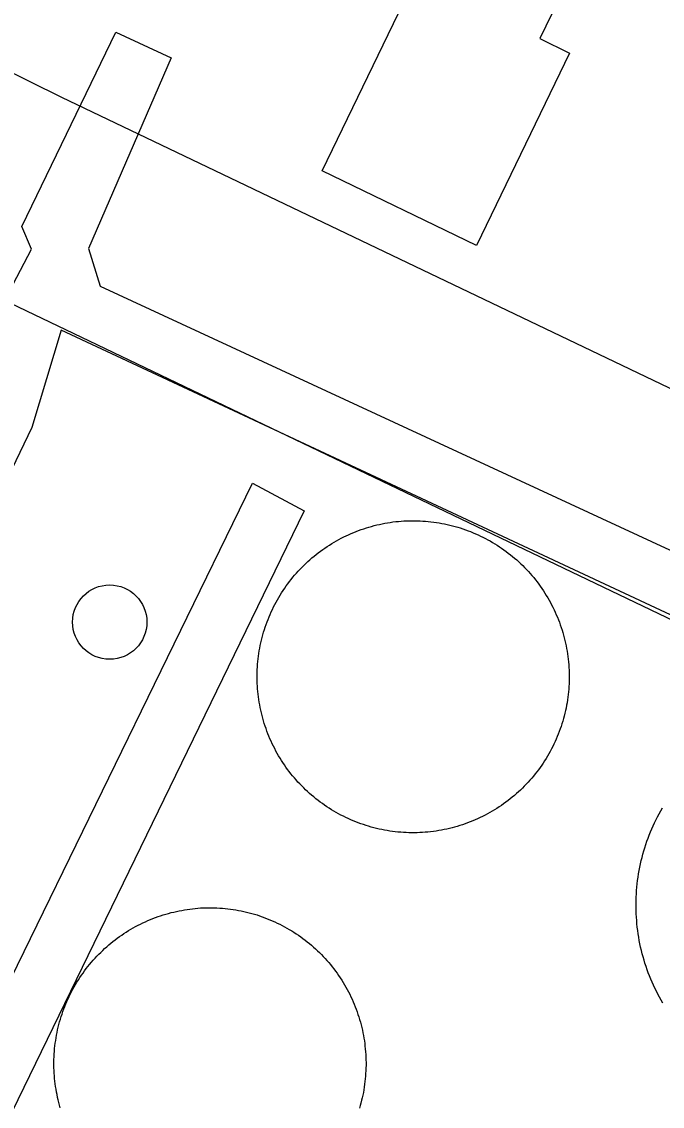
# Model space of a CAD drawing. Extents: x 3683613 to 3738215, y 469626 to 495384.
# Drawn here: x 3700204 to 3700296.4, y 478738.6 to 478895 of the extents above; entities that cross this region are included whole.
import ezdxf

# ---------------------------------------------------------------- set-up
doc = ezdxf.new("R2010")
doc.units = 0
for name, color, linetype in [('V-BLDG-OTLN', 7, 'Continuous'), ('V-DOMW-TANK', 7, 'Continuous'), ('V-ROAD-CNTR', 7, 'Continuous'), ('V-UTIL-LINE', 7, 'Continuous')]:
    doc.layers.add(name, color=color, linetype=linetype)

msp = doc.modelspace()

# ---------------------------------------------------------------- linework, layer by layer
at = {"layer": 'V-BLDG-OTLN'}
msp.add_lwpolyline([(3700247.34, 478873.53), (3700269.35, 478919.03), (3700287.33, 478910.33), (3700278.74, 478892.58), (3700283.01, 478890.51), (3700269.58, 478862.77)], close=True, dxfattribs=at)
at = {"layer": 'V-DOMW-TANK'}
for points in [[(3700240.34, 478810.62), (3700240.52, 478810.97), (3700240.71, 478811.32), (3700240.9, 478811.66), (3700241.09, 478812), (3700241.3, 478812.34), (3700241.5, 478812.67), (3700241.72, 478813), (3700241.94, 478813.32), (3700242.17, 478813.64), (3700242.4, 478813.96), (3700242.63, 478814.27), (3700242.88, 478814.58), (3700243.12, 478814.89), (3700243.38, 478815.19), (3700243.63, 478815.48), (3700243.9, 478815.78), (3700244.16, 478816.06), (3700244.44, 478816.35), (3700244.71, 478816.62), (3700245, 478816.9), (3700245.29, 478817.16), (3700245.58, 478817.43), (3700245.87, 478817.68), (3700246.18, 478817.94), (3700246.48, 478818.18), (3700246.79, 478818.42), (3700247.1, 478818.66), (3700247.42, 478818.89), (3700247.75, 478819.11), (3700248.07, 478819.34), (3700248.4, 478819.55), (3700248.73, 478819.76), (3700249.07, 478819.96), (3700249.41, 478820.15), (3700249.75, 478820.35), (3700250.1, 478820.53), (3700250.45, 478820.71), (3700250.81, 478820.88), (3700251.16, 478821.04), (3700251.52, 478821.2), (3700251.89, 478821.35), (3700252.25, 478821.5), (3700252.61, 478821.64), (3700252.98, 478821.78), (3700253.35, 478821.9), (3700253.73, 478822.02), (3700254.1, 478822.14), (3700254.48, 478822.24), (3700254.86, 478822.35), (3700255.24, 478822.44), (3700255.62, 478822.53), (3700256.01, 478822.61), (3700256.4, 478822.69), (3700256.78, 478822.75), (3700257.17, 478822.82), (3700257.56, 478822.87), (3700257.95, 478822.92), (3700258.34, 478822.96), (3700258.73, 478822.99), (3700259.12, 478823.02), (3700259.51, 478823.04), (3700259.91, 478823.05), (3700260.3, 478823.06), (3700260.69, 478823.06), (3700261.08, 478823.05), (3700261.48, 478823.03), (3700261.87, 478823.01), (3700262.26, 478822.98), (3700262.65, 478822.95), (3700263.04, 478822.91), (3700263.43, 478822.86), (3700263.82, 478822.81), (3700264.21, 478822.74), (3700264.6, 478822.67), (3700264.98, 478822.6), (3700265.37, 478822.52), (3700265.75, 478822.43), (3700266.13, 478822.33), (3700266.51, 478822.23), (3700266.89, 478822.12), (3700267.26, 478822.01), (3700267.63, 478821.89), (3700268, 478821.76), (3700268.38, 478821.62), (3700268.74, 478821.48), (3700269.1, 478821.33), (3700269.46, 478821.18), (3700269.82, 478821.02), (3700270.18, 478820.85), (3700270.53, 478820.68), (3700270.88, 478820.5), (3700271.23, 478820.32), (3700271.57, 478820.13), (3700271.91, 478819.93), (3700272.25, 478819.73), (3700272.58, 478819.52), (3700272.91, 478819.3), (3700273.23, 478819.08), (3700273.56, 478818.86), (3700273.87, 478818.63)], [(3700273.87, 478818.63), (3700274.19, 478818.39), (3700274.5, 478818.15), (3700274.8, 478817.9), (3700275.1, 478817.65), (3700275.4, 478817.39), (3700275.69, 478817.13), (3700275.98, 478816.86), (3700276.26, 478816.59), (3700276.54, 478816.31), (3700276.81, 478816.03), (3700277.08, 478815.74), (3700277.34, 478815.44), (3700277.6, 478815.15), (3700277.85, 478814.85), (3700278.1, 478814.54), (3700278.34, 478814.23), (3700278.58, 478813.92), (3700278.8, 478813.6), (3700279.03, 478813.28), (3700279.25, 478812.95), (3700279.46, 478812.62), (3700279.67, 478812.29), (3700279.87, 478811.95), (3700280.06, 478811.61), (3700280.26, 478811.27), (3700280.44, 478810.92), (3700280.62, 478810.57), (3700280.79, 478810.22), (3700280.95, 478809.86), (3700281.11, 478809.5), (3700281.27, 478809.14), (3700281.41, 478808.78), (3700281.56, 478808.41), (3700281.69, 478808.04), (3700281.81, 478807.67), (3700281.94, 478807.29), (3700282.05, 478806.92), (3700282.16, 478806.54), (3700282.26, 478806.16), (3700282.35, 478805.78), (3700282.44, 478805.4), (3700282.52, 478805.01), (3700282.6, 478804.63), (3700282.66, 478804.24), (3700282.73, 478803.85), (3700282.78, 478803.46), (3700282.83, 478803.08), (3700282.87, 478802.68), (3700282.9, 478802.29), (3700282.93, 478801.9), (3700282.95, 478801.51), (3700282.96, 478801.12), (3700282.97, 478800.73), (3700282.97, 478800.33), (3700282.96, 478799.94), (3700282.95, 478799.55), (3700282.92, 478799.15), (3700282.9, 478798.76), (3700282.86, 478798.37), (3700282.82, 478797.98), (3700282.77, 478797.59), (3700282.72, 478797.2), (3700282.66, 478796.81), (3700282.59, 478796.43), (3700282.51, 478796.04), (3700282.43, 478795.66), (3700282.34, 478795.28), (3700282.25, 478794.89), (3700282.14, 478794.52), (3700282.04, 478794.14), (3700281.92, 478793.76), (3700281.8, 478793.39), (3700281.67, 478793.02), (3700281.53, 478792.65), (3700281.39, 478792.28), (3700281.25, 478791.92), (3700281.09, 478791.56), (3700280.93, 478791.2), (3700280.77, 478790.84), (3700280.59, 478790.49), (3700280.41, 478790.14), (3700280.23, 478789.79), (3700280.04, 478789.45), (3700279.84, 478789.11), (3700279.64, 478788.78), (3700279.43, 478788.44), (3700279.22, 478788.11), (3700279, 478787.79), (3700278.77, 478787.47), (3700278.54, 478787.15), (3700278.3, 478786.84), (3700278.06, 478786.53), (3700277.81, 478786.22), (3700277.56, 478785.92), (3700277.3, 478785.62), (3700277.04, 478785.33), (3700276.77, 478785.05), (3700276.5, 478784.77), (3700276.22, 478784.49), (3700275.94, 478784.21)], [(3700241.69, 478788.16), (3700241.48, 478788.49), (3700241.27, 478788.82), (3700241.06, 478789.16), (3700240.87, 478789.5), (3700240.68, 478789.84), (3700240.5, 478790.19), (3700240.32, 478790.54), (3700240.15, 478790.89), (3700239.98, 478791.25), (3700239.82, 478791.61), (3700239.67, 478791.97), (3700239.52, 478792.33), (3700239.38, 478792.7), (3700239.25, 478793.07), (3700239.12, 478793.44), (3700239, 478793.82), (3700238.88, 478794.19), (3700238.78, 478794.57), (3700238.68, 478794.95), (3700238.58, 478795.33), (3700238.5, 478795.71), (3700238.41, 478796.1), (3700238.34, 478796.48), (3700238.27, 478796.87), (3700238.21, 478797.26), (3700238.16, 478797.65), (3700238.11, 478798.04), (3700238.07, 478798.42), (3700238.03, 478798.82), (3700238.01, 478799.21), (3700237.98, 478799.6), (3700237.97, 478799.99), (3700237.97, 478800.39), (3700237.97, 478800.78), (3700237.98, 478801.17), (3700237.99, 478801.57), (3700238.01, 478801.96), (3700238.04, 478802.35), (3700238.07, 478802.74), (3700238.11, 478803.13), (3700238.16, 478803.52), (3700238.22, 478803.91), (3700238.28, 478804.3), (3700238.35, 478804.68), (3700238.42, 478805.07), (3700238.5, 478805.45), (3700238.59, 478805.84), (3700238.69, 478806.22), (3700238.79, 478806.6), (3700238.9, 478806.97), (3700239.02, 478807.35), (3700239.14, 478807.72), (3700239.27, 478808.09), (3700239.4, 478808.46), (3700239.54, 478808.83), (3700239.69, 478809.19), (3700239.84, 478809.55), (3700240, 478809.91), (3700240.17, 478810.27), (3700240.34, 478810.62)], [(3700275.94, 478784.21), (3700275.65, 478783.95), (3700275.36, 478783.69), (3700275.06, 478783.43), (3700274.76, 478783.18), (3700274.45, 478782.93), (3700274.15, 478782.69), (3700273.83, 478782.45), (3700273.51, 478782.22), (3700273.19, 478782), (3700272.87, 478781.78), (3700272.54, 478781.56), (3700272.2, 478781.35), (3700271.87, 478781.15), (3700271.52, 478780.96), (3700271.18, 478780.77), (3700270.83, 478780.58), (3700270.48, 478780.41), (3700270.13, 478780.23), (3700269.77, 478780.07), (3700269.42, 478779.91), (3700269.05, 478779.76), (3700268.69, 478779.61), (3700268.32, 478779.47), (3700267.95, 478779.34), (3700267.58, 478779.21), (3700267.21, 478779.09), (3700266.83, 478778.97), (3700266.45, 478778.86), (3700266.08, 478778.76), (3700265.7, 478778.67), (3700265.31, 478778.58), (3700264.93, 478778.5), (3700264.54, 478778.43), (3700264.16, 478778.36), (3700263.77, 478778.3), (3700263.38, 478778.24), (3700262.99, 478778.2), (3700262.6, 478778.15), (3700262.21, 478778.12), (3700261.81, 478778.1), (3700261.42, 478778.07), (3700261.03, 478778.06), (3700260.64, 478778.05), (3700260.25, 478778.06), (3700259.85, 478778.06), (3700259.46, 478778.08), (3700259.07, 478778.1), (3700258.67, 478778.12), (3700258.28, 478778.16), (3700257.89, 478778.2), (3700257.5, 478778.25), (3700257.12, 478778.3), (3700256.73, 478778.37), (3700256.34, 478778.44), (3700255.95, 478778.51), (3700255.57, 478778.59), (3700255.19, 478778.68), (3700254.81, 478778.78), (3700254.43, 478778.88), (3700254.05, 478778.99), (3700253.68, 478779.1), (3700253.3, 478779.23), (3700252.93, 478779.35), (3700252.56, 478779.49), (3700252.2, 478779.63), (3700251.83, 478779.78), (3700251.47, 478779.93), (3700251.11, 478780.09), (3700250.76, 478780.26), (3700250.4, 478780.43), (3700250.05, 478780.61), (3700249.71, 478780.79), (3700249.36, 478780.98), (3700249.02, 478781.18), (3700248.69, 478781.38), (3700248.35, 478781.59), (3700248.02, 478781.81), (3700247.7, 478782.03), (3700247.38, 478782.25), (3700247.06, 478782.48), (3700246.75, 478782.72), (3700246.44, 478782.96), (3700246.13, 478783.21), (3700245.83, 478783.46), (3700245.54, 478783.72), (3700245.25, 478783.98), (3700244.96, 478784.25), (3700244.68, 478784.53), (3700244.4, 478784.8), (3700244.13, 478785.09), (3700243.86, 478785.37), (3700243.6, 478785.67), (3700243.34, 478785.96), (3700243.08, 478786.26), (3700242.84, 478786.57), (3700242.6, 478786.88), (3700242.36, 478787.19), (3700242.13, 478787.51), (3700241.91, 478787.83), (3700241.69, 478788.16)], [(3700296.46, 478753.49), (3700296.22, 478753.91), (3700295.99, 478754.33), (3700295.76, 478754.76), (3700295.54, 478755.19), (3700295.33, 478755.62), (3700295.12, 478756.06), (3700294.92, 478756.5), (3700294.73, 478756.95), (3700294.55, 478757.4), (3700294.38, 478757.85), (3700294.21, 478758.3), (3700294.05, 478758.76), (3700293.9, 478759.22), (3700293.76, 478759.68), (3700293.62, 478760.15), (3700293.5, 478760.61), (3700293.38, 478761.08), (3700293.27, 478761.55), (3700293.17, 478762.03), (3700293.08, 478762.5), (3700292.99, 478762.98), (3700292.92, 478763.46), (3700292.85, 478763.94), (3700292.79, 478764.42), (3700292.74, 478764.9), (3700292.7, 478765.38), (3700292.66, 478765.86), (3700292.63, 478766.35), (3700292.62, 478766.83), (3700292.61, 478767.32), (3700292.61, 478767.8), (3700292.62, 478768.28), (3700292.63, 478768.77), (3700292.66, 478769.25), (3700292.69, 478769.73), (3700292.73, 478770.22), (3700292.78, 478770.7), (3700292.84, 478771.18), (3700292.91, 478771.66), (3700292.98, 478772.14), (3700293.06, 478772.61), (3700293.16, 478773.09), (3700293.25, 478773.56), (3700293.37, 478774.03), (3700293.48, 478774.5), (3700293.6, 478774.97), (3700293.74, 478775.43), (3700293.88, 478775.9), (3700294.03, 478776.36), (3700294.18, 478776.82), (3700294.35, 478777.27), (3700294.52, 478777.72), (3700294.7, 478778.17), (3700294.89, 478778.62), (3700295.09, 478779.06), (3700295.29, 478779.5), (3700295.5, 478779.94), (3700295.72, 478780.37), (3700295.95, 478780.79), (3700296.18, 478781.22), (3700296.43, 478781.64)], [(3700211.04, 478754.8), (3700211.22, 478755.15), (3700211.4, 478755.5), (3700211.6, 478755.84), (3700211.79, 478756.18), (3700211.99, 478756.52), (3700212.2, 478756.85), (3700212.42, 478757.18), (3700212.64, 478757.5), (3700212.86, 478757.82), (3700213.09, 478758.14), (3700213.33, 478758.45), (3700213.57, 478758.76), (3700213.82, 478759.07), (3700214.07, 478759.37), (3700214.33, 478759.67), (3700214.6, 478759.96), (3700214.86, 478760.24), (3700215.14, 478760.53), (3700215.41, 478760.8), (3700215.7, 478761.08), (3700215.98, 478761.34), (3700216.28, 478761.61), (3700216.57, 478761.87), (3700216.87, 478762.12), (3700217.18, 478762.36), (3700217.49, 478762.6), (3700217.8, 478762.84), (3700218.12, 478763.07), (3700218.44, 478763.3), (3700218.77, 478763.52), (3700219.1, 478763.73), (3700219.43, 478763.93), (3700219.77, 478764.14), (3700220.11, 478764.33), (3700220.45, 478764.52), (3700220.8, 478764.71), (3700221.15, 478764.89), (3700221.5, 478765.06), (3700221.86, 478765.22), (3700222.22, 478765.38), (3700222.58, 478765.53), (3700222.95, 478765.68), (3700223.31, 478765.82), (3700223.68, 478765.96), (3700224.05, 478766.08), (3700224.43, 478766.2), (3700224.8, 478766.32), (3700225.18, 478766.42), (3700225.56, 478766.53), (3700225.94, 478766.62), (3700226.32, 478766.71), (3700226.71, 478766.79), (3700227.09, 478766.86), (3700227.48, 478766.93), (3700227.87, 478766.99), (3700228.25, 478767.05), (3700228.65, 478767.1), (3700229.04, 478767.14), (3700229.43, 478767.17), (3700229.82, 478767.2), (3700230.21, 478767.22), (3700230.6, 478767.23), (3700231, 478767.24), (3700231.39, 478767.24), (3700231.78, 478767.23), (3700232.18, 478767.21), (3700232.57, 478767.19), (3700232.96, 478767.17), (3700233.35, 478767.13), (3700233.74, 478767.09), (3700234.13, 478767.04), (3700234.52, 478766.99), (3700234.91, 478766.92), (3700235.29, 478766.85), (3700235.68, 478766.78), (3700236.06, 478766.7), (3700236.45, 478766.61), (3700236.83, 478766.51), (3700237.21, 478766.41), (3700237.58, 478766.3), (3700237.96, 478766.19), (3700238.33, 478766.07), (3700238.7, 478765.94), (3700239.07, 478765.8), (3700239.44, 478765.66), (3700239.8, 478765.51), (3700240.16, 478765.36), (3700240.52, 478765.2), (3700240.88, 478765.03), (3700241.23, 478764.86), (3700241.58, 478764.68), (3700241.93, 478764.5), (3700242.27, 478764.3), (3700242.61, 478764.11), (3700242.95, 478763.91), (3700243.28, 478763.7), (3700243.61, 478763.48), (3700243.93, 478763.27), (3700244.25, 478763.04), (3700244.57, 478762.81)], [(3700244.57, 478762.81), (3700244.89, 478762.57), (3700245.19, 478762.33), (3700245.5, 478762.08), (3700245.8, 478761.83), (3700246.1, 478761.57), (3700246.39, 478761.31), (3700246.68, 478761.04), (3700246.96, 478760.77), (3700247.23, 478760.49), (3700247.51, 478760.21), (3700247.77, 478759.92), (3700248.04, 478759.63), (3700248.29, 478759.33), (3700248.55, 478759.03), (3700248.79, 478758.72), (3700249.03, 478758.41), (3700249.27, 478758.1), (3700249.5, 478757.78), (3700249.72, 478757.46), (3700249.94, 478757.13), (3700250.16, 478756.8), (3700250.37, 478756.47), (3700250.57, 478756.13), (3700250.76, 478755.79), (3700250.95, 478755.45), (3700251.14, 478755.1), (3700251.32, 478754.75), (3700251.49, 478754.4), (3700251.65, 478754.04), (3700251.81, 478753.68), (3700251.96, 478753.32), (3700252.11, 478752.96), (3700252.25, 478752.59), (3700252.39, 478752.22), (3700252.51, 478751.85), (3700252.64, 478751.48), (3700252.75, 478751.1), (3700252.86, 478750.72), (3700252.96, 478750.34), (3700253.05, 478749.96), (3700253.14, 478749.58), (3700253.22, 478749.2), (3700253.3, 478748.81), (3700253.36, 478748.42), (3700253.43, 478748.03), (3700253.48, 478747.65), (3700253.52, 478747.26), (3700253.57, 478746.87), (3700253.6, 478746.47), (3700253.63, 478746.08), (3700253.65, 478745.69), (3700253.66, 478745.3), (3700253.67, 478744.91), (3700253.67, 478744.51), (3700253.66, 478744.12), (3700253.64, 478743.73), (3700253.62, 478743.33), (3700253.6, 478742.94), (3700253.56, 478742.55), (3700253.52, 478742.16), (3700253.47, 478741.77), (3700253.42, 478741.38), (3700253.35, 478740.99), (3700253.29, 478740.61), (3700253.21, 478740.22), (3700253.13, 478739.84), (3700253.04, 478739.46), (3700252.94, 478739.07), (3700252.84, 478738.7), (3700252.73, 478738.32)], [(3700209.58, 478738.37), (3700209.48, 478738.75), (3700209.38, 478739.13), (3700209.28, 478739.51), (3700209.19, 478739.89), (3700209.11, 478740.28), (3700209.04, 478740.66), (3700208.97, 478741.05), (3700208.91, 478741.44), (3700208.85, 478741.83), (3700208.81, 478742.22), (3700208.76, 478742.61), (3700208.73, 478743), (3700208.71, 478743.39), (3700208.68, 478743.78), (3700208.67, 478744.17), (3700208.66, 478744.57), (3700208.67, 478744.96), (3700208.67, 478745.35), (3700208.69, 478745.74), (3700208.71, 478746.14), (3700208.74, 478746.53), (3700208.77, 478746.92), (3700208.81, 478747.31), (3700208.86, 478747.7), (3700208.92, 478748.09), (3700208.98, 478748.48), (3700209.04, 478748.86), (3700209.12, 478749.25), (3700209.2, 478749.63), (3700209.29, 478750.01), (3700209.39, 478750.4), (3700209.49, 478750.77), (3700209.6, 478751.15), (3700209.71, 478751.53), (3700209.84, 478751.9), (3700209.96, 478752.27), (3700210.1, 478752.64), (3700210.24, 478753.01), (3700210.39, 478753.37), (3700210.54, 478753.73), (3700210.7, 478754.09), (3700210.87, 478754.45), (3700211.04, 478754.8)]]:
    msp.add_lwpolyline(points, dxfattribs=at)
msp.add_circle((3700216.71, 478808.43), 5.36, dxfattribs=at)
at = {"layer": 'V-ROAD-CNTR'}
for points in [[(3700122.86, 478927.16), (3700209.75, 478884.16), (3700319.38, 478831.67), (3700413.25, 478783.86)], [(3700065.94, 478759.32), (3700108.23, 478856.22), (3700123.7, 478893.27), (3700196.62, 478857.19), (3700306.09, 478804.77), (3700399.63, 478757.13)]]:
    msp.add_lwpolyline(points, dxfattribs=at)
at = {"layer": 'V-UTIL-LINE'}
for points in [[(3700316.17, 478669.9), (3700150.35, 478748.35), (3700153.03, 478752.76), (3700123.32, 478767.68), (3700112.39, 478746.49), (3700105.79, 478749.41), (3700167.2, 478881.66), (3700174.63, 478877.66), (3700124.64, 478771.52), (3700156.26, 478756.35), (3700194.3, 478836.38), (3700200.64, 478853.13), (3700205.44, 478862.21), (3700204.03, 478865.47), (3700217.61, 478893.53), (3700225.58, 478889.8), (3700213.64, 478862.32), (3700215.35, 478856.88), (3700393.24, 478774.48)], [(3699878.41, 478645.6), (3699948.17, 478807.76), (3700030.4, 478767.56), (3700049.45, 478773.82), (3700328.57, 478640.81), (3700388.42, 478767.03), (3700209.69, 478850.52), (3700205.5, 478836.52), (3700163.46, 478749.07), (3700192.06, 478735.78), (3700237.31, 478828.47), (3700244.74, 478824.46), (3700200.03, 478732.6)]]:
    msp.add_lwpolyline(points, dxfattribs=at)

doc.saveas('drawing.dxf')
